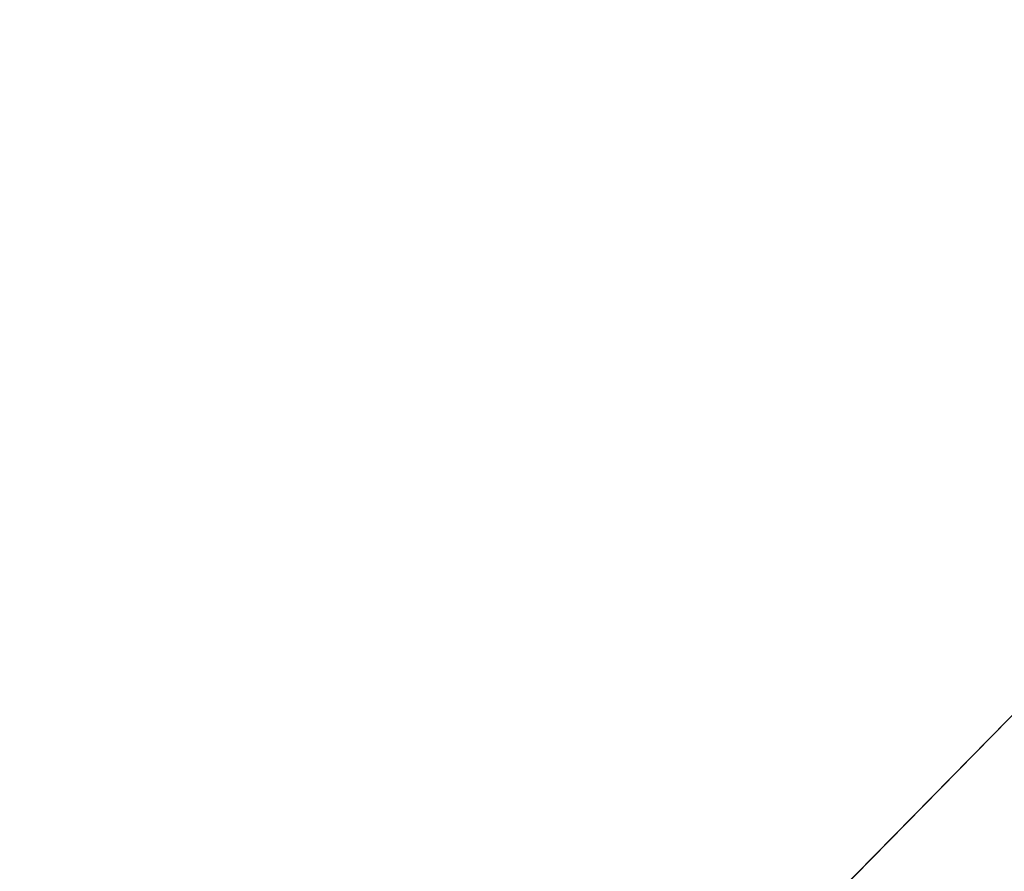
# Model space of a CAD drawing. Extents: x 0 to 80, y 0 to 80.
# Tile 602 of 656: x 9.737085 to 9.737646, y 35.42131 to 35.421796. Entities that reach past the tile are written whole.
import ezdxf

# ---------------------------------------------------------------- set-up
doc = ezdxf.new("R2010")
doc.units = 0
doc.header["$LTSCALE"] = 25.4
doc.layers.get('0').update_dxf_attribs({"color": 13, "linetype": 'CONTINUOUS'})

# ---------------------------------------------------------------- blocks, each defined once
blk = doc.blocks.new('ORBIT-I-KINKIET-20-7806-78')
at = {"color": 7}
blk.add_line((26.01520348, 35.64608002, 345.04354858), (26.13512993, 35.76836014, 345.89315796), dxfattribs=at)
blk.add_line((26.01520348, 35.64608002, 345.04354858), (26.13512993, 35.76836014, 345.89315796), dxfattribs=at)
mesh = blk.add_polyface(dxfattribs=at)
corners = [(26.40274239, 35.64608002, 302.38388062), (25.67843819, 35.76836014, 302.75234985), (26.40274239, 35.76836014, 302.38388062)]
mesh.append_faces([[corners[k] for k in face] for face in [(0, 1, 2)]], dxfattribs={"color": 7})
mesh = blk.add_polyface(dxfattribs=at)
corners = [(26.40274239, 35.64608002, 302.38388062), (25.67843819, 35.64608002, 302.75234985), (25.67843819, 35.76836014, 302.75234985)]
mesh.append_faces([[corners[k] for k in face] for face in [(0, 1, 2)]], dxfattribs={"color": 7})
mesh = blk.add_polyface(dxfattribs=at)
corners = [(26.01520348, 35.76836014, 345.04354858), (26.01520348, 35.64608002, 345.04354858), (26.13512993, 35.76836014, 345.89315796)]
mesh.append_faces([[corners[k] for k in face] for face in [(0, 1, 2)]], dxfattribs={"color": 7})
mesh = blk.add_polyface(dxfattribs=at)
corners = [(26.13512993, 35.76836014, 345.89315796), (26.01520348, 35.64608002, 345.04354858), (26.13512993, 35.64608002, 345.89315796)]
mesh.append_faces([[corners[k] for k in face] for face in [(0, 1, 2)]], dxfattribs={"color": 7})

msp = doc.modelspace()

# ---------------------------------------------------------------- block references
at = {"color": 0}
msp.add_blockref('ORBIT-I-KINKIET-20-7806-78', (-16.39661407, -0.34607825, -57.5), dxfattribs=at)

doc.saveas('drawing.dxf')
